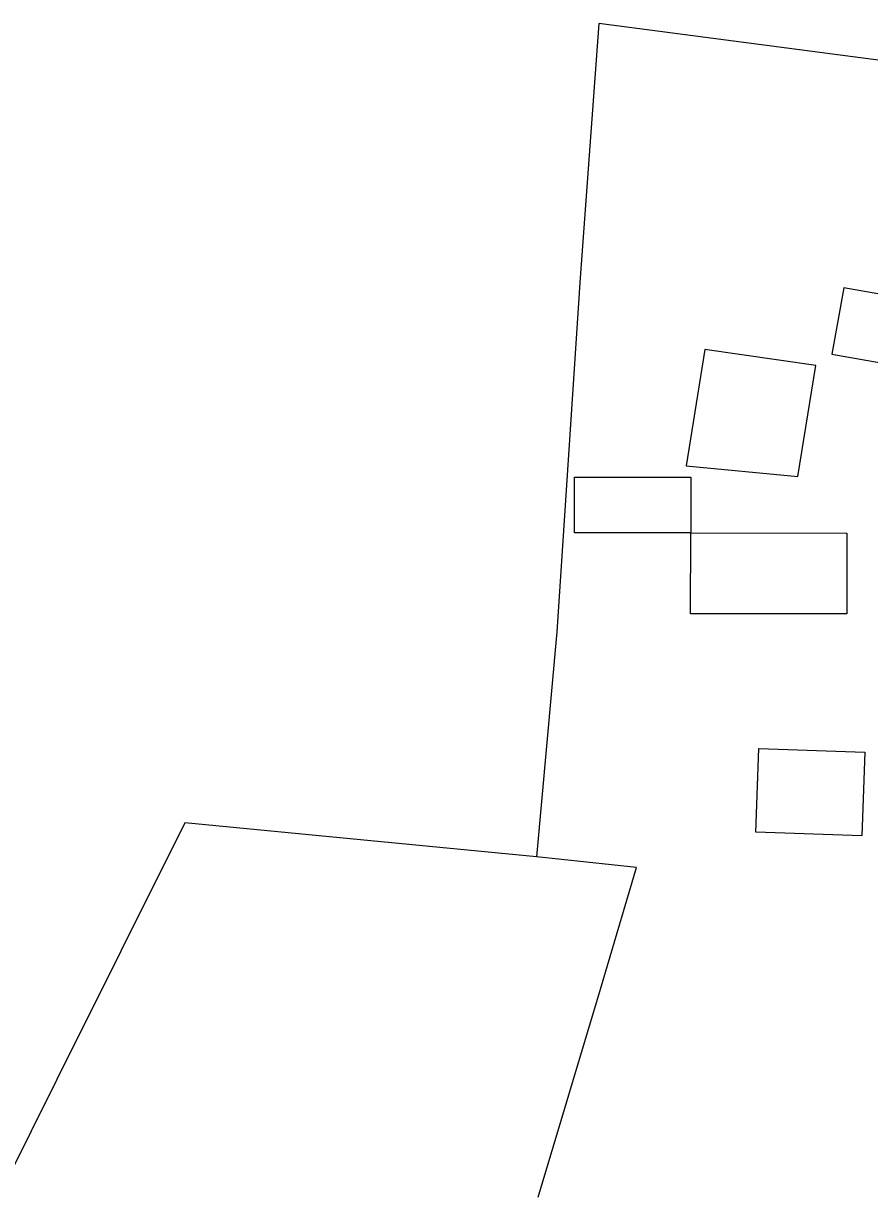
# Model space of a CAD drawing. Extents: x 136000 to 141000, y 400494 to 402006.
# Drawn here: x 137065.4 to 137152.6, y 401236 to 401356.7 of the extents above; entities that cross this region are included whole.
import ezdxf

# ---------------------------------------------------------------- set-up
doc = ezdxf.new("R2010")
doc.units = 0
for name, color, linetype in [('gg-afsc-draadraster', 7, 'Continuous'), ('gg-afsc-lijn draadraster', 7, 'Continuous'), ('gg-bbg-gedigitaliseerde bijgebouw', 7, 'Continuous'), ('gg-knt-bronhoudergrens', 7, 'Continuous')]:
    doc.layers.add(name, color=color, linetype=linetype)

msp = doc.modelspace()

# ---------------------------------------------------------------- linework, layer by layer
at = {"layer": 'gg-afsc-draadraster'}
msp.add_line((137128.57, 401269.71), (137118.27, 401270.81), dxfattribs=at)
for points in [[(137188.77, 401348.26), (137124.68, 401356.68), (137122.76, 401330.46), (137120.35, 401293.99), (137118.27, 401270.81)], [(137118.27, 401270.81), (137100.15, 401272.57), (137082.03, 401274.32), (137068.86, 401247.86), (137052.92, 401215.85), (137026.25, 401162.27), (137005.04, 401119.67), (137004.4, 401119.96)]]:
    msp.add_lwpolyline(points, dxfattribs=at)
at = {"layer": 'gg-afsc-lijn draadraster'}
msp.add_line((137128.57, 401269.71), (137118.27, 401270.81), dxfattribs=at)
for points in [[(137188.77, 401348.26), (137124.68, 401356.68), (137122.76, 401330.46), (137120.35, 401293.99), (137118.27, 401270.81)], [(137118.27, 401270.81), (137100.15, 401272.57), (137082.03, 401274.32), (137068.86, 401247.86), (137052.92, 401215.85), (137026.25, 401162.27), (137005.04, 401119.67), (137004.4, 401119.96)]]:
    msp.add_lwpolyline(points, dxfattribs=at)
at = {"layer": 'gg-bbg-gedigitaliseerde bijgebouw'}
for points in [[(137148.68, 401322.61), (137155.51, 401321.4), (137156.72, 401328.22), (137149.9, 401329.43), (137148.68, 401322.61)], [(137133.66, 401311.08), (137145.17, 401310.01), (137147.01, 401321.42), (137135.6, 401323.08), (137133.66, 401311.08)], [(137134.14, 401304.19), (137122.18, 401304.2), (137122.18, 401309.93), (137134.15, 401309.92), (137134.14, 401304.19)], [(137134.14, 401304.19), (137150.22, 401304.17), (137150.21, 401295.83), (137134.13, 401295.85), (137134.14, 401304.19)], [(137140.83, 401273.36), (137141.14, 401281.98), (137152.06, 401281.58), (137151.75, 401272.97), (137140.83, 401273.36)]]:
    msp.add_lwpolyline(points, dxfattribs=at)
at = {"layer": 'gg-knt-bronhoudergrens'}
for p, q in [((137124.84, 401257.16), (137128.57, 401269.71)), ((137118.42, 401235.74), (137124.84, 401257.16))]:
    msp.add_line(p, q, dxfattribs=at)

doc.saveas('drawing.dxf')
